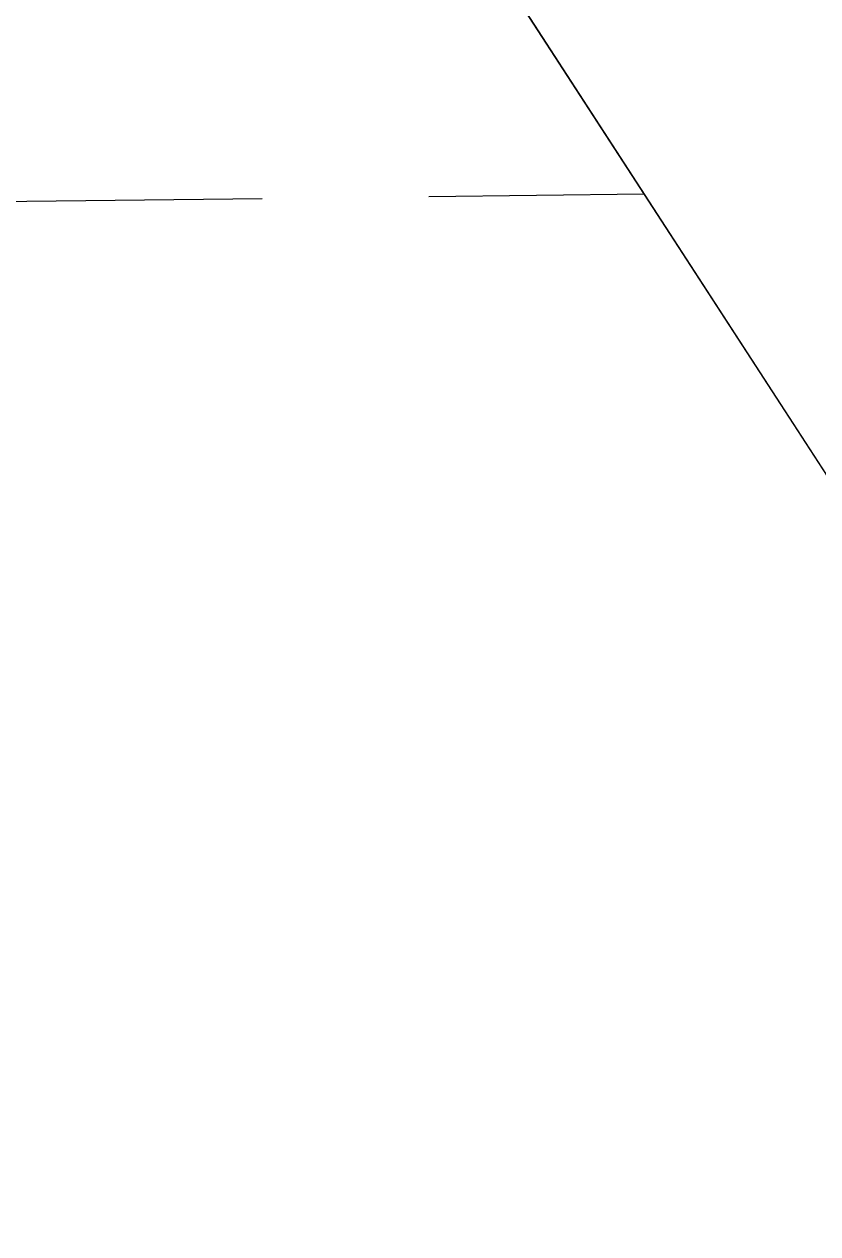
# Model space of a CAD drawing. Extents: x 3684037 to 3722149, y 433263 to 459021.
# Drawn here: x 3709248.8 to 3709324.9, y 456283.1 to 456399.3 of the extents above; entities that cross this region are included whole.
import ezdxf

# ---------------------------------------------------------------- set-up
doc = ezdxf.new("R2010")
doc.units = 0
for name, color, linetype in [('V-GRID-MAJR', 7, 'Continuous'), ('V-TOPO-SHOR', 7, 'Continuous'), ('V-WETL-SWMP', 7, 'Continuous')]:
    doc.layers.add(name, color=color, linetype=linetype)

msp = doc.modelspace()

# ---------------------------------------------------------------- linework, layer by layer
at = {"layer": 'V-GRID-MAJR'}
msp.add_spline([(3709426.74, 438923.75200000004), (3709355.373, 444981.088), (3709283.97, 451041.507), (3709212.5670000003, 457101.934), (3709212.531, 457105.01)], degree=3, dxfattribs=at)
at = {"layer": 'V-TOPO-SHOR'}
msp.add_lwpolyline([(3709163.407, 456613.32800000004), (3709275.572, 456433.317), (3709370.632, 456286.803), (3709407.457, 456227.732), (3709464.008, 456132.615), (3709518.485, 456041.368), (3709622.204, 455875.91500000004)], dxfattribs=at)
at = {"layer": 'V-WETL-SWMP'}
for p, q in [((3709370.6319892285, 456286.8019887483), (3709275.571989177, 456433.31598869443)), ((3709239.5775592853, 456382.17390992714), (3709271.575392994, 456382.54624980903)), ((3709287.5743098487, 456382.73241975), (3709308.2352149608, 456382.97283849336))]:
    msp.add_line(p, q, dxfattribs=at)

doc.saveas('drawing.dxf')
